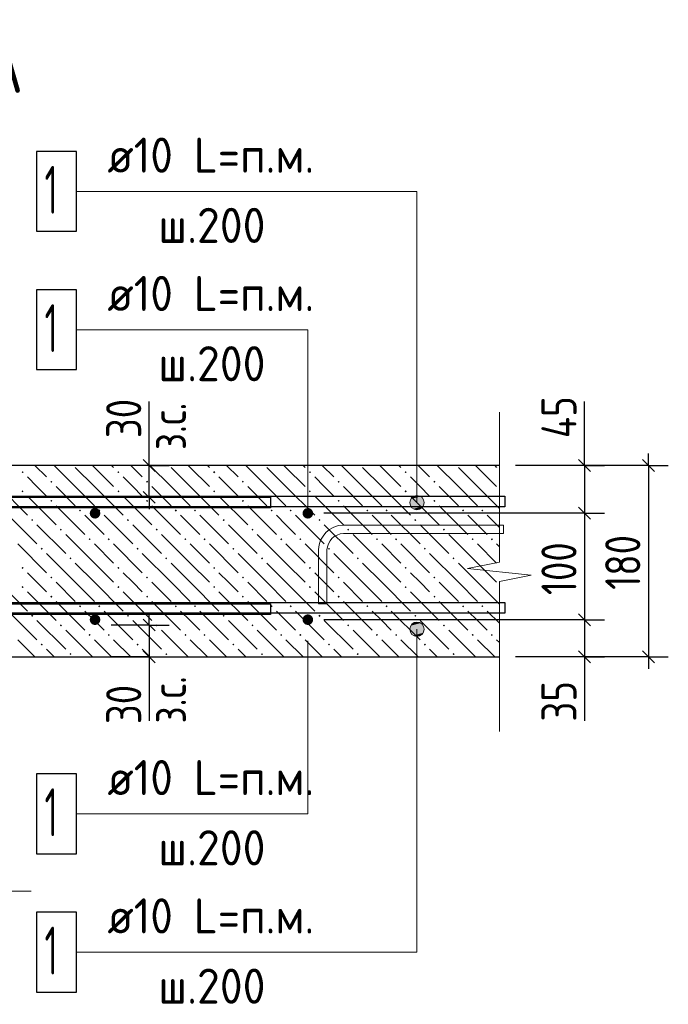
# Model space of a CAD drawing. Header units: millimetres. Extents: x 40580 to 1168286, y -220995 to 81020.
# Tile 305 of 419: x 776746 to 780810, y -121492 to -115322. Entities that reach past the tile are written whole.
import ezdxf

# ---------------------------------------------------------------- set-up
doc = ezdxf.new("R2010")
doc.units = ezdxf.units.MM
for name, color, linetype, lineweight in [('Standard', 7, 'Continuous', 25), ('ЖБ Перекрытие верхний уровень', 7, 'Continuous', 35), ('Позиционная метка линия выноска', 7, 'Continuous', 13), ('Примечания', 7, 'Continuous', 13), ('Фиксатор', 7, 'Continuous', 25), ('Фоновоя арматура Х1', 52, 'Continuous', 25)]:
    doc.layers.add(name, color=color, linetype=linetype, lineweight=lineweight)
doc.layers.add('Размерная выноска', color=7, linetype='Continuous')
doc.styles.add('GOST 2.304-81', font='txt')
doc.styles.add('ISOCPEUR', font='isocpeur.ttf')

msp = doc.modelspace()

# ---------------------------------------------------------------- hatches: boundary and pattern name
at = {"layer": 'ЖБ Перекрытие верхний уровень', "linetype": 'Continuous', "lineweight": -3, "transparency": 33554687}
for points in [[(776758.1, -118157.5), (776764.6, -118151), (776771.1, -118157.5), (776764.6, -118164)], [(777358.1, -118157.5), (777364.6, -118151), (777371.1, -118157.5), (777364.6, -118164)], [(777958.1, -118157.5), (777964.6, -118151), (777971.1, -118157.5), (777964.6, -118164)], [(778558.1, -118157.5), (778564.6, -118151), (778571.1, -118157.5), (778564.6, -118164)], [(779158.1, -118157.5), (779164.6, -118151), (779171.1, -118157.5), (779164.6, -118164)], [(776938.1, -118217.5), (776944.6, -118211), (776951.1, -118217.5), (776944.6, -118224)], [(777538.1, -118217.5), (777544.6, -118211), (777551.1, -118217.5), (777544.6, -118224)], [(778138.1, -118217.5), (778144.6, -118211), (778151.1, -118217.5), (778144.6, -118224)], [(778738.1, -118217.5), (778744.6, -118211), (778751.1, -118217.5), (778744.6, -118224)], [(779338.1, -118217.5), (779344.6, -118211), (779351.1, -118217.5), (779344.6, -118224)], [(776758.1, -118277.5), (776764.6, -118271), (776771.1, -118277.5), (776764.6, -118284)], [(777358.1, -118277.5), (777364.6, -118271), (777371.1, -118277.5), (777364.6, -118284)], [(777958.1, -118277.5), (777964.6, -118271), (777971.1, -118277.5), (777964.6, -118284)], [(778558.1, -118277.5), (778564.6, -118271), (778571.1, -118277.5), (778564.6, -118284)], [(779158.1, -118277.5), (779164.6, -118271), (779171.1, -118277.5), (779164.6, -118284)], [(776938.1, -118337.5), (776944.6, -118331), (776951.1, -118337.5), (776944.6, -118344)], [(777538.1, -118337.5), (777544.6, -118331), (777551.1, -118337.5), (777544.6, -118344)], [(778138.1, -118337.5), (778144.6, -118331), (778151.1, -118337.5), (778144.6, -118344)], [(778738.1, -118337.5), (778744.6, -118331), (778751.1, -118337.5), (778744.6, -118344)], [(779338.1, -118337.5), (779344.6, -118331), (779351.1, -118337.5), (779344.6, -118344)], [(777118, -118397.5), (777124.6, -118391), (777131.1, -118397.5), (777124.6, -118404)], [(777238.1, -118397.5), (777244.6, -118391), (777251.1, -118397.5), (777244.6, -118404)], [(777718, -118397.5), (777724.6, -118391), (777731.1, -118397.5), (777724.6, -118404)], [(777838.1, -118397.5), (777844.6, -118391), (777851.1, -118397.5), (777844.6, -118404)], [(778318, -118397.5), (778324.6, -118391), (778331.1, -118397.5), (778324.6, -118404)], [(778438.1, -118397.5), (778444.6, -118391), (778451.1, -118397.5), (778444.6, -118404)], [(778918, -118397.5), (778924.6, -118391), (778931.1, -118397.5), (778924.6, -118404)], [(779038.1, -118397.5), (779044.6, -118391), (779051.1, -118397.5), (779044.6, -118404)], [(779518, -118397.5), (779524.6, -118391), (779531.1, -118397.5), (779524.6, -118404)], [(779638.1, -118397.5), (779644.6, -118391), (779651.1, -118397.5), (779644.6, -118404)], [(776818, -118457.5), (776824.6, -118451), (776831.1, -118457.5), (776824.6, -118464)], [(776998, -118517.5), (777004.6, -118511), (777011.1, -118517.5), (777004.6, -118524)], [(777418, -118457.5), (777424.6, -118451), (777431.1, -118457.5), (777424.6, -118464)], [(777598, -118517.5), (777604.6, -118511), (777611.1, -118517.5), (777604.6, -118524)], [(778018, -118457.5), (778024.6, -118451), (778031.1, -118457.5), (778024.6, -118464)], [(778198, -118517.5), (778204.6, -118511), (778211.1, -118517.5), (778204.6, -118524)], [(778618, -118457.5), (778624.6, -118451), (778631.1, -118457.5), (778624.6, -118464)], [(778798, -118517.5), (778804.6, -118511), (778811.1, -118517.5), (778804.6, -118524)], [(779218, -118457.5), (779224.6, -118451), (779231.1, -118457.5), (779224.6, -118464)], [(779398, -118517.5), (779404.6, -118511), (779411.1, -118517.5), (779404.6, -118524)], [(777178.1, -118577.5), (777184.5, -118571), (777191.1, -118577.5), (777184.5, -118584)], [(777298, -118577.5), (777304.6, -118571), (777311.1, -118577.5), (777304.6, -118584)], [(777778.1, -118577.5), (777784.5, -118571), (777791.1, -118577.5), (777784.5, -118584)], [(777898, -118577.5), (777904.6, -118571), (777911.1, -118577.5), (777904.6, -118584)], [(778378.1, -118577.5), (778384.5, -118571), (778391.1, -118577.5), (778384.5, -118584)], [(778498, -118577.5), (778504.6, -118571), (778511.1, -118577.5), (778504.6, -118584)], [(778978.1, -118577.5), (778984.6, -118571), (778991.1, -118577.5), (778984.6, -118584)], [(779098, -118577.5), (779104.6, -118571), (779111.1, -118577.5), (779104.6, -118584)], [(779578.1, -118577.5), (779584.6, -118571), (779591.1, -118577.5), (779584.6, -118584)], [(779698, -118577.5), (779704.6, -118571), (779711.1, -118577.5), (779704.6, -118584)], [(776878.1, -118637.5), (776884.5, -118631), (776891.1, -118637.5), (776884.5, -118644)], [(777478.1, -118637.5), (777484.5, -118631), (777491.1, -118637.5), (777484.5, -118644)], [(778078.1, -118637.5), (778084.5, -118631), (778091.1, -118637.5), (778084.5, -118644)], [(778678.1, -118637.5), (778684.6, -118631), (778691.1, -118637.5), (778684.6, -118644)], [(779278.1, -118637.5), (779284.6, -118631), (779291.1, -118637.5), (779284.6, -118644)], [(777058.1, -118697.5), (777064.6, -118691), (777071.1, -118697.5), (777064.6, -118704)], [(777658.1, -118697.5), (777664.6, -118691), (777671.1, -118697.5), (777664.6, -118704)], [(778258.1, -118697.5), (778264.6, -118691), (778271.1, -118697.5), (778264.6, -118704)], [(778858.1, -118697.5), (778864.6, -118691), (778871.1, -118697.5), (778864.6, -118704)], [(779458.1, -118697.5), (779464.6, -118691), (779471.1, -118697.5), (779464.6, -118704)], [(776758.1, -118757.5), (776764.6, -118751), (776771.1, -118757.5), (776764.6, -118764)], [(777358.1, -118757.5), (777364.6, -118751), (777371.1, -118757.5), (777364.6, -118764)], [(777958.1, -118757.5), (777964.6, -118751), (777971.1, -118757.5), (777964.6, -118764)], [(778558.1, -118757.5), (778564.6, -118751), (778571.1, -118757.5), (778564.6, -118764)], [(779158.1, -118757.5), (779164.6, -118751), (779171.1, -118757.5), (779164.6, -118764)], [(776938.1, -118817.5), (776944.6, -118811), (776951.1, -118817.5), (776944.6, -118824)], [(777538.1, -118817.5), (777544.6, -118811), (777551.1, -118817.5), (777544.6, -118824)], [(778138.1, -118817.5), (778144.6, -118811), (778151.1, -118817.5), (778144.6, -118824)], [(778738.1, -118817.5), (778744.6, -118811), (778751.1, -118817.5), (778744.6, -118824)], [(779338.1, -118817.5), (779344.6, -118811), (779351.1, -118817.5), (779344.6, -118824)], [(776758.1, -118877.5), (776764.6, -118871), (776771.1, -118877.5), (776764.6, -118884)], [(777358.1, -118877.5), (777364.6, -118871), (777371.1, -118877.5), (777364.6, -118884)], [(777958.1, -118877.5), (777964.6, -118871), (777971.1, -118877.5), (777964.6, -118884)], [(778558.1, -118877.5), (778564.6, -118871), (778571.1, -118877.5), (778564.6, -118884)], [(779158.1, -118877.5), (779164.6, -118871), (779171.1, -118877.5), (779164.6, -118884)], [(776938.1, -118937.5), (776944.6, -118931), (776951.1, -118937.5), (776944.6, -118944)], [(777538.1, -118937.5), (777544.6, -118931), (777551.1, -118937.5), (777544.6, -118944)], [(778138.1, -118937.5), (778144.6, -118931), (778151.1, -118937.5), (778144.6, -118944)], [(778738.1, -118937.5), (778744.6, -118931), (778751.1, -118937.5), (778744.6, -118944)], [(779338.1, -118937.5), (779344.6, -118931), (779351.1, -118937.5), (779344.6, -118944)], [(777118, -118997.5), (777124.6, -118991), (777131.1, -118997.5), (777124.6, -119004)], [(777238.1, -118997.5), (777244.6, -118991), (777251.1, -118997.5), (777244.6, -119004)], [(777718, -118997.5), (777724.6, -118991), (777731.1, -118997.5), (777724.6, -119004)], [(777838.1, -118997.5), (777844.6, -118991), (777851.1, -118997.5), (777844.6, -119004)], [(778318, -118997.5), (778324.6, -118991), (778331.1, -118997.5), (778324.6, -119004)], [(778438.1, -118997.5), (778444.6, -118991), (778451.1, -118997.5), (778444.6, -119004)], [(778918, -118997.5), (778924.6, -118991), (778931.1, -118997.5), (778924.6, -119004)], [(779038.1, -118997.5), (779044.6, -118991), (779051.1, -118997.5), (779044.6, -119004)], [(779518, -118997.5), (779524.6, -118991), (779531.1, -118997.5), (779524.6, -119004)], [(779638.1, -118997.5), (779644.6, -118991), (779651.1, -118997.5), (779644.6, -119004)], [(776818, -119057.5), (776824.6, -119051), (776831.1, -119057.5), (776824.6, -119064)], [(777418, -119057.5), (777424.6, -119051), (777431.1, -119057.5), (777424.6, -119064)], [(778018, -119057.5), (778024.6, -119051), (778031.1, -119057.5), (778024.6, -119064)], [(778618, -119057.5), (778624.6, -119051), (778631.1, -119057.5), (778624.6, -119064)], [(779218, -119057.5), (779224.6, -119051), (779231.1, -119057.5), (779224.6, -119064)], [(776998, -119117.5), (777004.6, -119111), (777011.1, -119117.5), (777004.6, -119124)], [(777598, -119117.5), (777604.6, -119111), (777611.1, -119117.5), (777604.6, -119124)], [(778198, -119117.5), (778204.6, -119111), (778211.1, -119117.5), (778204.6, -119124)], [(778798, -119117.5), (778804.6, -119111), (778811.1, -119117.5), (778804.6, -119124)], [(779398, -119117.5), (779404.6, -119111), (779411.1, -119117.5), (779404.6, -119124)], [(777178.1, -119177.5), (777184.5, -119171), (777191.1, -119177.5), (777184.5, -119184)], [(777298, -119177.5), (777304.6, -119171), (777311.1, -119177.5), (777304.6, -119184)], [(777778.1, -119177.5), (777784.5, -119171), (777791.1, -119177.5), (777784.5, -119184)], [(777898, -119177.5), (777904.6, -119171), (777911.1, -119177.5), (777904.6, -119184)], [(778378.1, -119177.5), (778384.5, -119171), (778391.1, -119177.5), (778384.5, -119184)], [(778498, -119177.5), (778504.6, -119171), (778511.1, -119177.5), (778504.6, -119184)], [(778978.1, -119177.5), (778984.6, -119171), (778991.1, -119177.5), (778984.6, -119184)], [(779098, -119177.5), (779104.6, -119171), (779111.1, -119177.5), (779104.6, -119184)], [(779578.1, -119177.5), (779584.6, -119171), (779591.1, -119177.5), (779584.6, -119184)], [(779698, -119177.5), (779704.6, -119171), (779711.1, -119177.5), (779704.6, -119184)], [(776878.1, -119237.5), (776884.5, -119231), (776891.1, -119237.5), (776884.5, -119244)], [(777478.1, -119237.5), (777484.5, -119231), (777491.1, -119237.5), (777484.5, -119244)], [(778078.1, -119237.5), (778084.5, -119231), (778091.1, -119237.5), (778084.5, -119244)], [(778678.1, -119237.5), (778684.6, -119231), (778691.1, -119237.5), (778684.6, -119244)], [(779278.1, -119237.5), (779284.6, -119231), (779291.1, -119237.5), (779284.6, -119244)], [(777058.1, -119297.5), (777064.6, -119291), (777071.1, -119297.5), (777064.6, -119304)], [(777658.1, -119297.5), (777664.6, -119291), (777671.1, -119297.5), (777664.6, -119304)], [(778258.1, -119297.5), (778264.6, -119291), (778271.1, -119297.5), (778264.6, -119304)], [(778858.1, -119297.5), (778864.6, -119291), (778871.1, -119297.5), (778864.6, -119304)], [(779458.1, -119297.5), (779464.6, -119291), (779471.1, -119297.5), (779464.6, -119304)]]:
    msp.add_hatch(color=7, dxfattribs=at).paths.add_polyline_path(points, flags=16)
at = {"layer": 'Позиционная метка линия выноска', "linetype": 'Continuous', "lineweight": 13, "transparency": 33554687}
for points in [[(779274, -118325.9), (779196.6, -118325.9), (779190.3, -118348.4)], [(779274, -118325.9), (779190.3, -118348.4), (779280.3, -118348.4)], [(779257.8, -118309.7), (779212.8, -118309.7), (779196.6, -118325.9)], [(779257.8, -118309.7), (779196.6, -118325.9), (779274, -118325.9)], [(779212.8, -118309.7), (779257.8, -118309.7), (779235.3, -118303.4)], [(779280.3, -118348.4), (779190.3, -118348.4), (779196.6, -118370.9)], [(779280.3, -118348.4), (779196.6, -118370.9), (779274, -118370.9)], [(779274, -118370.9), (779196.6, -118370.9), (779212.8, -118387.1)], [(779274, -118370.9), (779212.8, -118387.1), (779257.8, -118387.1)], [(779257.8, -118387.1), (779212.8, -118387.1), (779235.3, -118393.4)], [(779190.3, -119141.8), (779280.3, -119141.8), (779274, -119119.3)], [(779190.3, -119141.8), (779274, -119119.3), (779196.6, -119119.3)], [(779196.6, -119119.3), (779274, -119119.3), (779257.8, -119103.1)], [(779196.6, -119119.3), (779257.8, -119103.1), (779212.8, -119103.1)], [(779212.8, -119103.1), (779257.8, -119103.1), (779235.3, -119096.8)], [(779196.6, -119164.3), (779280.3, -119141.8), (779190.3, -119141.8)], [(779196.6, -119164.3), (779274, -119164.3), (779280.3, -119141.8)], [(779212.8, -119180.5), (779274, -119164.3), (779196.6, -119164.3)], [(779212.8, -119180.5), (779257.8, -119180.5), (779274, -119164.3)], [(779257.8, -119180.5), (779212.8, -119180.5), (779235.3, -119186.8)]]:
    msp.add_hatch(color=7, dxfattribs=at).paths.add_polyline_path(points)
at = {"layer": 'Фоновоя арматура Х1', "linetype": 'Continuous', "lineweight": -3, "transparency": 33554687}
for points in [[(777251.6, -118415.1), (777249.1, -118402.4), (777241.9, -118391.5), (777231.1, -118384.3), (777218.3, -118381.8), (777205.5, -118384.3), (777194.7, -118391.5), (777187.5, -118402.4), (777185, -118415.1), (777187.5, -118427.9), (777194.7, -118438.7), (777205.5, -118445.9), (777218.3, -118448.4), (777231.1, -118445.9), (777241.9, -118438.7), (777249.1, -118427.9)], [(778585, -118415.1), (778582.4, -118402.4), (778575.2, -118391.5), (778564.4, -118384.3), (778551.6, -118381.8), (778538.9, -118384.3), (778528.1, -118391.5), (778520.8, -118402.4), (778518.3, -118415.1), (778520.8, -118427.9), (778528.1, -118438.7), (778538.9, -118445.9), (778551.6, -118448.4), (778564.4, -118445.9), (778575.2, -118438.7), (778582.4, -118427.9)], [(777251.6, -119081.8), (777249.1, -119069), (777241.9, -119058.2), (777231.1, -119051), (777218.3, -119048.4), (777205.5, -119051), (777194.7, -119058.2), (777187.5, -119069), (777185, -119081.8), (777187.5, -119094.5), (777194.7, -119105.3), (777205.5, -119112.6), (777218.3, -119115.1), (777231.1, -119112.6), (777241.9, -119105.3), (777249.1, -119094.5)], [(778585, -119081.8), (778582.4, -119069), (778575.2, -119058.2), (778564.4, -119051), (778551.6, -119048.4), (778538.9, -119051), (778528.1, -119058.2), (778520.8, -119069), (778518.3, -119081.8), (778520.8, -119094.5), (778528.1, -119105.3), (778538.9, -119112.6), (778551.6, -119115.1), (778564.4, -119112.6), (778575.2, -119105.3), (778582.4, -119094.5)]]:
    msp.add_hatch(color=7, dxfattribs=at).paths.add_polyline_path(points)

# ---------------------------------------------------------------- linework, layer by layer
at = {"color": 38, "linetype": 'Continuous', "lineweight": 25, "true_color": 0x5f1e0f, "transparency": 33554687}
for points in [[(775673.9, -118315.1), (778318.3, -118315.1), (778318.3, -118381.8)], [(778318.3, -118381.8), (775678.6, -118381.8)], [(775678.6, -118981.8), (778318.3, -118981.8), (778318.3, -119048.4), (775673.9, -119048.4)]]:
    msp.add_lwpolyline(points, dxfattribs=at)
at = {"layer": 'Standard', "color": 7, "linetype": 'Continuous', "lineweight": 25, "transparency": 33554687}
for p, q in [((777595.6, -118152.6), (777520.6, -118077.6)), ((780247.5, -118077.6), (780322.5, -118152.6)), ((780647.5, -118077.6), (780722.5, -118152.6)), ((777595.6, -118352.6), (777520.6, -118277.6)), ((780247.5, -118377.6), (780322.5, -118452.6)), ((780247.5, -119044.3), (780322.5, -119119.3)), ((777520.6, -119077.6), (777595.6, -119152.6)), ((777520.6, -119277.6), (777595.6, -119352.6)), ((780247.5, -119277.6), (780322.5, -119352.6)), ((780647.5, -119277.6), (780722.5, -119352.6))]:
    msp.add_line(p, q, dxfattribs=at)
at = {"layer": 'Standard', "color": 7, "linetype": 'Continuous', "lineweight": -3, "transparency": 33554687}
for p, q in [((777558.1, -118115.1), (777558.1, -118040.1)), ((780285, -118115.1), (780285, -118040.1)), ((780685, -118115.1), (780685, -118040.1)), ((777558.1, -118315.1), (777558.1, -118115.1)), ((780285, -118115.1), (780285, -118415.1)), ((777558.1, -118315.1), (777558.1, -118390.1)), ((780285, -118415.1), (780285, -119081.8)), ((777558.1, -119115.1), (777558.1, -119040.1)), ((777558.1, -119115.1), (777558.1, -119315.1)), ((780285, -119081.8), (780285, -119315.1)), ((777558.1, -119315.1), (777558.1, -119390.1)), ((780285, -119315.1), (780285, -119390.1)), ((780685, -119315.1), (780685, -119390.1))]:
    msp.add_line(p, q, dxfattribs=at)
at = {"layer": 'Standard', "color": 251, "linetype": 'Continuous', "lineweight": -3, "true_color": 0x656565, "transparency": 33554687}
for p, q in [((777558.1, -118115.1), (777321.5, -118115.1)), ((777558.1, -118115.1), (777433.1, -118115.1)), ((777558.1, -118115.1), (777683.1, -118115.1)), ((780685, -118115.1), (779851.6, -118115.1)), ((780285, -118115.1), (780160, -118115.1)), ((780285, -118115.1), (780410, -118115.1)), ((780685, -118115.1), (780560, -118115.1)), ((780685, -118115.1), (780810, -118115.1)), ((777558.1, -118315.1), (777320, -118315.1)), ((777558.1, -118315.1), (777433.1, -118315.1)), ((777558.1, -118315.1), (777683.1, -118315.1)), ((780285, -118415.1), (780160, -118415.1)), ((780285, -118415.1), (780410, -118415.1)), ((777558.1, -119115.1), (777320, -119115.1)), ((777558.1, -119115.1), (777433.1, -119115.1)), ((777558.1, -119115.1), (777683.1, -119115.1)), ((780285, -119081.8), (780160, -119081.8)), ((780285, -119081.8), (780410, -119081.8)), ((777558.1, -119315.1), (777321.5, -119315.1)), ((777558.1, -119315.1), (777433.1, -119315.1)), ((777558.1, -119315.1), (777683.1, -119315.1)), ((780685, -119315.1), (779851.6, -119315.1)), ((780285, -119315.1), (780160, -119315.1)), ((780285, -119315.1), (780410, -119315.1)), ((780685, -119315.1), (780560, -119315.1)), ((780685, -119315.1), (780810, -119315.1))]:
    msp.add_line(p, q, dxfattribs=at)
for points in [[(780285, -118115.1), (780268, -118115.1), (780268, -118115.1), (780268, -118115.1), (780268, -118115.1), (779851.6, -118115.1)], [(780285, -118415.1), (780268, -118415.1), (780268, -118415.1), (780268, -118415.1), (780268, -118415.1), (778651.6, -118415.1)], [(780285, -119081.8), (780268, -119081.8), (780268, -119081.8), (778651.6, -119081.8)], [(780285, -119315.1), (780268, -119315.1), (780268, -119315.1), (779851.6, -119315.1)]]:
    msp.add_lwpolyline(points, dxfattribs=at)
at = {"layer": 'Standard', "color": 7, "linetype": 'Continuous', "lineweight": -3, "transparency": 33554687}
msp.add_lwpolyline([(780685, -118115.1), (780685, -118733.6), (780685, -118733.6), (780685, -119315.1)], dxfattribs=at)
at = {"layer": 'ЖБ Перекрытие верхний уровень', "color": 7, "linetype": 'Continuous', "lineweight": 25, "transparency": 33554687}
for p, q in [((779751.6, -118115.1), (775285, -118115.1)), ((776485, -119315.1), (779751.6, -119315.1))]:
    msp.add_line(p, q, dxfattribs=at)
at = {"layer": 'ЖБ Перекрытие верхний уровень', "color": 9, "linetype": 'Continuous', "lineweight": -3, "true_color": 0xc7c7c7, "transparency": 33554687}
for p, q in [((776842.1, -118115.1), (776914.6, -118187.5)), ((777094.6, -118247.5), (776962.1, -118115.1)), ((777094.6, -118127.5), (777214.6, -118247.5)), ((777214.6, -118127.5), (777202.1, -118115.1)), ((777214.6, -118127.5), (777334.6, -118247.5)), ((777322.1, -118115.1), (777334.6, -118127.5)), ((777442.1, -118115.1), (777514.6, -118187.5)), ((777694.6, -118247.5), (777562.1, -118115.1)), ((777694.6, -118127.5), (777814.6, -118247.5)), ((777814.6, -118127.5), (777802.1, -118115.1)), ((777814.6, -118127.5), (777934.6, -118247.5)), ((777922.1, -118115.1), (777934.6, -118127.5)), ((778042.1, -118115.1), (778114.6, -118187.5)), ((778294.6, -118247.5), (778162.1, -118115.1)), ((778294.6, -118127.5), (778414.6, -118247.5)), ((778414.6, -118127.5), (778402.1, -118115.1)), ((778414.6, -118127.5), (778534.6, -118247.5)), ((778522.1, -118115.1), (778534.6, -118127.5)), ((778642.1, -118115.1), (778714.6, -118187.5)), ((778894.6, -118247.5), (778762.1, -118115.1)), ((778894.6, -118127.5), (779014.6, -118247.5)), ((779014.6, -118127.5), (779002.1, -118115.1)), ((779014.6, -118127.5), (779134.6, -118247.5)), ((779122.1, -118115.1), (779134.6, -118127.5)), ((779242.1, -118115.1), (779314.6, -118187.5)), ((779494.6, -118247.5), (779362.1, -118115.1)), ((779494.6, -118127.5), (779614.6, -118247.5)), ((779614.6, -118127.5), (779602.1, -118115.1)), ((779614.6, -118127.5), (779734.6, -118247.5)), ((779722.1, -118115.1), (779734.6, -118127.5)), ((776854.6, -118247.5), (776794.6, -118187.5)), ((777454.6, -118247.5), (777394.6, -118187.5)), ((778054.6, -118247.5), (777994.6, -118187.5)), ((778654.6, -118247.5), (778594.6, -118187.5)), ((779254.6, -118247.5), (779194.6, -118187.5)), ((776614.6, -118247.5), (776794.6, -118427.5)), ((776914.6, -118307.5), (776854.6, -118247.5)), ((776974.6, -118247.5), (777094.6, -118367.5)), ((777094.6, -118247.5), (777214.6, -118367.5)), ((777214.6, -118247.5), (777394.6, -118427.5)), ((777514.6, -118307.5), (777454.6, -118247.5)), ((777574.6, -118247.5), (777694.6, -118367.5)), ((777694.6, -118247.5), (777814.6, -118367.5)), ((777814.6, -118247.5), (777994.6, -118427.5)), ((778114.6, -118307.5), (778054.6, -118247.5)), ((778174.6, -118247.5), (778294.6, -118367.5)), ((778294.6, -118247.5), (778414.6, -118367.5)), ((778414.6, -118247.5), (778594.6, -118427.5)), ((778714.6, -118307.5), (778654.6, -118247.5)), ((778774.5, -118247.5), (778894.6, -118367.5)), ((778894.6, -118247.5), (779014.6, -118367.5)), ((779014.6, -118247.5), (779194.6, -118427.5)), ((779314.6, -118307.5), (779254.6, -118247.5)), ((779374.5, -118247.5), (779494.6, -118367.5)), ((779494.6, -118247.5), (779614.6, -118367.5)), ((779614.6, -118247.5), (779751.6, -118384.6)), ((776794.6, -118307.5), (776974.6, -118487.5)), ((777394.6, -118307.5), (777574.6, -118487.5)), ((777994.6, -118307.5), (778174.6, -118487.5)), ((778594.6, -118307.5), (778774.5, -118487.5)), ((779194.6, -118307.5), (779374.5, -118487.5)), ((776974.6, -118367.5), (777154.6, -118547.5)), ((777574.6, -118367.5), (777754.6, -118547.5)), ((778174.6, -118367.5), (778354.6, -118547.5)), ((778774.5, -118367.5), (778954.6, -118547.5)), ((779374.5, -118367.5), (779554.6, -118547.5)), ((776674.6, -118427.5), (776854.6, -118607.5)), ((777214.6, -118487.5), (777154.6, -118427.5)), ((777274.6, -118427.5), (777454.6, -118607.5)), ((777814.6, -118487.5), (777754.6, -118427.5)), ((777874.6, -118427.5), (778054.6, -118607.5)), ((778414.6, -118487.5), (778354.6, -118427.5)), ((778474.5, -118427.5), (778654.6, -118607.5)), ((779014.6, -118487.5), (778954.6, -118427.5)), ((779074.5, -118427.5), (779254.6, -118607.5)), ((779614.6, -118487.5), (779554.6, -118427.5)), ((779674.5, -118427.5), (779751.6, -118504.6)), ((776854.6, -118487.5), (777034.6, -118667.5)), ((777274.6, -118547.5), (777214.6, -118487.5)), ((777454.6, -118487.5), (777634.6, -118667.5)), ((777874.6, -118547.5), (777814.6, -118487.5)), ((778054.6, -118487.5), (778234.6, -118667.5)), ((778474.5, -118547.5), (778414.6, -118487.5)), ((778654.6, -118487.5), (778834.6, -118667.5)), ((779074.5, -118547.5), (779014.6, -118487.5)), ((779254.6, -118487.5), (779434.6, -118667.5)), ((779674.5, -118547.5), (779614.6, -118487.5)), ((777214.6, -118727.5), (777034.6, -118547.5)), ((777814.6, -118727.5), (777634.6, -118547.5)), ((778414.6, -118727.5), (778234.6, -118547.5)), ((779014.6, -118727.5), (778834.6, -118547.5)), ((779614.6, -118727.5), (779434.6, -118547.5)), ((776734.6, -118607.5), (776914.6, -118787.5)), ((777214.6, -118607.5), (777334.6, -118727.5)), ((777334.6, -118607.5), (777514.6, -118787.5)), ((777814.6, -118607.5), (777934.6, -118727.5)), ((777934.6, -118607.5), (778114.6, -118787.5)), ((778414.6, -118607.5), (778534.6, -118727.5)), ((778534.6, -118607.5), (778714.6, -118787.5)), ((779014.6, -118607.5), (779134.6, -118727.5)), ((779134.6, -118607.5), (779314.6, -118787.5)), ((779614.6, -118607.5), (779734.6, -118727.5)), ((779734.6, -118607.5), (779751.6, -118624.6)), ((777094.6, -118847.5), (776914.6, -118667.5)), ((777694.6, -118847.5), (777514.6, -118667.5)), ((778294.6, -118847.5), (778114.6, -118667.5)), ((778894.6, -118847.5), (778714.6, -118667.5)), ((779494.6, -118847.5), (779314.6, -118667.5)), ((777094.6, -118727.5), (777214.6, -118847.5)), ((777214.6, -118727.5), (777334.6, -118847.5)), ((777694.6, -118727.5), (777814.6, -118847.5)), ((777814.6, -118727.5), (777934.6, -118847.5)), ((778294.6, -118727.5), (778414.6, -118847.5)), ((778414.6, -118727.5), (778534.6, -118847.5)), ((778894.6, -118727.5), (779014.6, -118847.5)), ((779014.6, -118727.5), (779134.6, -118847.5)), ((779494.6, -118727.5), (779614.6, -118847.5)), ((779614.6, -118727.5), (779734.6, -118847.5)), ((776854.6, -118847.5), (776794.6, -118787.5)), ((777454.6, -118847.5), (777394.6, -118787.5)), ((778054.6, -118847.5), (777994.6, -118787.5)), ((778654.6, -118847.5), (778594.6, -118787.5)), ((779254.6, -118847.5), (779194.6, -118787.5)), ((776614.6, -118847.5), (776794.6, -119027.5)), ((776914.6, -118907.5), (776854.6, -118847.5)), ((776974.6, -118847.5), (777094.6, -118967.5)), ((777094.6, -118847.5), (777214.6, -118967.5)), ((777214.6, -118847.5), (777394.6, -119027.5)), ((777514.6, -118907.5), (777454.6, -118847.5)), ((777574.6, -118847.5), (777694.6, -118967.5)), ((777694.6, -118847.5), (777814.6, -118967.5)), ((777814.6, -118847.5), (777994.6, -119027.5)), ((778114.6, -118907.5), (778054.6, -118847.5)), ((778174.6, -118847.5), (778294.6, -118967.5)), ((778294.6, -118847.5), (778414.6, -118967.5)), ((778414.6, -118847.5), (778594.6, -119027.5)), ((778714.6, -118907.5), (778654.6, -118847.5)), ((778774.5, -118847.5), (778894.6, -118967.5)), ((778894.6, -118847.5), (779014.6, -118967.5)), ((779014.6, -118847.5), (779194.6, -119027.5)), ((779314.6, -118907.5), (779254.6, -118847.5)), ((779374.5, -118847.5), (779494.6, -118967.5)), ((779494.6, -118847.5), (779614.6, -118967.5)), ((779614.6, -118847.5), (779751.6, -118984.6)), ((776794.6, -118907.5), (776974.6, -119087.5)), ((777394.6, -118907.5), (777574.6, -119087.5)), ((777994.6, -118907.5), (778174.6, -119087.5)), ((778594.6, -118907.5), (778774.5, -119087.5)), ((779194.6, -118907.5), (779374.5, -119087.5)), ((776974.6, -118967.5), (777154.6, -119147.5)), ((777574.6, -118967.5), (777754.6, -119147.5)), ((778174.6, -118967.5), (778354.6, -119147.5)), ((778774.5, -118967.5), (778954.6, -119147.5)), ((779374.5, -118967.5), (779554.6, -119147.5)), ((776674.6, -119027.5), (776854.6, -119207.5)), ((777214.6, -119087.5), (777154.6, -119027.5)), ((777274.6, -119027.5), (777454.6, -119207.5)), ((777814.6, -119087.5), (777754.6, -119027.5)), ((777874.6, -119027.5), (778054.6, -119207.5)), ((778414.6, -119087.5), (778354.6, -119027.5)), ((778474.5, -119027.5), (778654.6, -119207.5)), ((779014.6, -119087.5), (778954.6, -119027.5)), ((779074.5, -119027.5), (779254.6, -119207.5)), ((779614.6, -119087.5), (779554.6, -119027.5)), ((779674.5, -119027.5), (779751.6, -119104.6)), ((776854.6, -119087.5), (777034.6, -119267.5)), ((777274.6, -119147.5), (777214.6, -119087.5)), ((777454.6, -119087.5), (777634.6, -119267.5)), ((777874.6, -119147.5), (777814.6, -119087.5)), ((778054.6, -119087.5), (778234.6, -119267.5)), ((778474.5, -119147.5), (778414.6, -119087.5)), ((778654.6, -119087.5), (778834.6, -119267.5)), ((779074.5, -119147.5), (779014.6, -119087.5)), ((779254.6, -119087.5), (779434.6, -119267.5)), ((779674.5, -119147.5), (779614.6, -119087.5)), ((777202.1, -119315.1), (777034.6, -119147.5)), ((777802.1, -119315.1), (777634.6, -119147.5)), ((778402.1, -119315.1), (778234.6, -119147.5)), ((779002.1, -119315.1), (778834.6, -119147.5)), ((779602.1, -119315.1), (779434.6, -119147.5)), ((776734.6, -119207.5), (776842.1, -119315.1)), ((777214.6, -119207.5), (777322.1, -119315.1)), ((777334.6, -119207.5), (777442.1, -119315.1)), ((777814.6, -119207.5), (777922.1, -119315.1)), ((777934.6, -119207.5), (778042.1, -119315.1)), ((778414.6, -119207.5), (778522.1, -119315.1)), ((778534.6, -119207.5), (778642.1, -119315.1)), ((779014.6, -119207.5), (779122.1, -119315.1)), ((779134.6, -119207.5), (779242.1, -119315.1)), ((779614.6, -119207.5), (779722.1, -119315.1)), ((779734.6, -119207.5), (779751.6, -119224.6)), ((776962.1, -119315.1), (776914.6, -119267.5)), ((777562.1, -119315.1), (777514.6, -119267.5)), ((778162.1, -119315.1), (778114.6, -119267.5)), ((778762.1, -119315.1), (778714.6, -119267.5)), ((779362.1, -119315.1), (779314.6, -119267.5))]:
    msp.add_line(p, q, dxfattribs=at)
at = {"layer": 'Позиционная метка линия выноска', "color": 7, "linetype": 'Continuous', "lineweight": 13, "transparency": 33554687}
for p, q in [((779235.3, -118303.4), (779235.3, -118303.4)), ((779190.3, -118348.4), (779190.3, -118348.4)), ((779280.3, -118348.4), (779280.3, -118348.4)), ((779235.3, -118393.4), (779235.3, -118393.4)), ((779235.3, -119096.8), (779235.3, -119096.8)), ((779190.3, -119141.8), (779190.3, -119141.8)), ((779235.3, -119186.8), (779235.3, -119186.8)), ((779280.3, -119141.8), (779280.3, -119141.8))]:
    msp.add_line(p, q, dxfattribs=at)
for points in [[(777101.9, -116398.4), (779235.3, -116398.4), (779235.3, -118348.4)], [(778551.6, -118415.1), (778551.6, -117265.1), (777101.9, -117265.1)], [(777101.9, -121165.1), (779235.3, -121165.1), (779235.3, -119141.8)], [(778551.6, -119215.1), (778551.6, -120298.4), (777101.9, -120298.4)]]:
    msp.add_lwpolyline(points, dxfattribs=at)
for centre in [(779235.3, -118348.4), (779235.3, -119141.8)]:
    msp.add_circle(centre, 45, dxfattribs=at)
at = {"layer": 'Примечания', "color": 7, "linetype": 'Continuous', "lineweight": 13, "transparency": 33554687}
for p, q in [((779751.6, -117781.8), (779751.6, -118721.8)), ((779751.6, -118721.8), (779551.6, -118761.8)), ((779551.6, -118761.8), (779951.6, -118801.8)), ((779951.6, -118801.8), (779751.6, -118841.8)), ((779751.6, -118841.8), (779751.6, -119781.8)), ((779751.6, -119781.8), (779751.6, -119781.8)), ((776818.3, -120781.8), (775941, -120781.8))]:
    msp.add_line(p, q, dxfattribs=at)
at = {"layer": 'Размерная выноска', "color": 7, "linetype": 'Continuous', "lineweight": -3, "transparency": 33554687}
for p, q in [((777558.1, -118115.1), (777558.1, -117715.1)), ((780285, -118115.1), (780285, -117715.1)), ((777558.1, -119315.1), (777558.1, -119715.1)), ((780285, -119315.1), (780285, -119715.1))]:
    msp.add_line(p, q, dxfattribs=at)
at = {"layer": 'Фиксатор', "color": 251, "linetype": 'Continuous', "lineweight": 13, "true_color": 0x494949, "transparency": 33554687}
msp.add_lwpolyline([(778618.3, -118982), (778618.3, -118641), (778622.2, -118613.2), (778631.7, -118584.2), (778646.7, -118557.5), (778665.1, -118535.5), (778687.1, -118517.1), (778713.8, -118502.1), (778742.8, -118492.5), (778770.6, -118488.7), (779778.3, -118488.7), (779778.3, -118542), (778774.3, -118542), (778754.9, -118544.7), (778735.4, -118551.2), (778717.5, -118561.2), (778702.9, -118573.3), (778690.8, -118587.9), (778680.8, -118605.8), (778674.3, -118625.3), (778671.6, -118644.7), (778671.6, -118982), (778618.3, -118982)], dxfattribs=at)
at = {"layer": 'Фоновоя арматура Х1', "color": 7, "linetype": 'Continuous', "lineweight": 25, "transparency": 33554687}
for points in [[(776851.9, -116648.4), (777101.9, -116648.4), (777101.9, -116148.4), (776851.9, -116148.4), (776851.9, -116648.4)], [(776851.9, -116648.4), (777101.9, -116648.4), (777101.9, -116148.4), (776851.9, -116148.4), (776851.9, -116648.4)], [(776851.9, -117515.1), (777101.9, -117515.1), (777101.9, -117015.1), (776851.9, -117015.1), (776851.9, -117515.1)], [(776851.9, -117515.1), (777101.9, -117515.1), (777101.9, -117015.1), (776851.9, -117015.1), (776851.9, -117515.1)], [(776851.9, -120548.4), (777101.9, -120548.4), (777101.9, -120048.4), (776851.9, -120048.4), (776851.9, -120548.4)], [(776851.9, -120548.4), (777101.9, -120548.4), (777101.9, -120048.4), (776851.9, -120048.4), (776851.9, -120548.4)], [(776851.9, -121415.1), (777101.9, -121415.1), (777101.9, -120915.1), (776851.9, -120915.1), (776851.9, -121415.1)], [(776851.9, -121415.1), (777101.9, -121415.1), (777101.9, -120915.1), (776851.9, -120915.1), (776851.9, -121415.1)]]:
    msp.add_lwpolyline(points, dxfattribs=at)
at = {"layer": 'Фоновоя арматура Х1', "color": 251, "linetype": 'Continuous', "lineweight": -3, "true_color": 0x656565, "transparency": 33554687}
for points in [[(775451.6, -118308.4), (779785, -118308.4), (779785, -118375.1), (775451.6, -118375.1), (775451.6, -118308.4)], [(775451.6, -118308.4), (779785, -118308.4), (779785, -118375.1), (775451.6, -118375.1), (775451.6, -118308.4)], [(779785, -119041.8), (775451.6, -119041.8), (775451.6, -118975.1), (779785, -118975.1), (779785, -119041.8)], [(779785, -119041.8), (775451.6, -119041.8), (775451.6, -118975.1), (779785, -118975.1), (779785, -119041.8)]]:
    msp.add_lwpolyline(points, dxfattribs=at)

# ---------------------------------------------------------------- texts
at = {"layer": 'Standard', "color": 7, "linetype": 'Continuous', "lineweight": -3, "transparency": 33554687, "insert": (776068.3, -115781.8), "char_height": 350, "width": 871.088, "attachment_point": 7, "style": 'GOST 2.304-81'}
msp.add_mtext('А-А', dxfattribs=at)
at = {"layer": 'Standard', "color": 7, "linetype": 'Continuous', "lineweight": 25, "transparency": 33554687, "char_height": 220, "attachment_point": 7, "rotation": 90, "style": 'GOST 2.304-81'}
for s, insert, width in [('з.с.', (777788.2, -118018.8), 446.072), ('30', (777508.1, -117944.3), 375.735), ('45', (780234.9, -117944.3), 375.735), ('100', (780234.9, -118928.3), 485.085), ('180', (780634.9, -118895), 485.092), ('з.с.', (777788.2, -119731.9), 446.066), ('30', (777508.1, -119736.2), 375.735), ('35', (780235, -119720.4), 360.165)]:
    msp.add_mtext(s, dxfattribs=dict(at, insert=insert, width=width))
at = {"layer": 'Фоновоя арматура Х1', "color": 7, "linetype": 'Continuous', "lineweight": 13, "transparency": 33554687, "attachment_point": 7, "style": 'ISOCPEUR'}
for s, insert, char_height, width in [('\\W0.94;ø10 L=п.м. ', (777295.6, -116281.1), 220, 1600.015), ('\\W0.56;1', (776901.9, -116538.4), 300, 233.324), ('\\W0.56;1', (776901.9, -116538.4), 300, 233.324), ('\\W0.95;ш.200 ', (777614.6, -116721.1), 220, 962.814), ('\\W0.94;ø10 L=п.м. ', (777295.6, -117147.8), 220, 1600.015), ('\\W0.56;1', (776901.9, -117405.1), 300, 233.324), ('\\W0.56;1', (776901.9, -117405.1), 300, 233.324), ('\\W0.95;ш.200 ', (777614.6, -117587.8), 220, 962.814), ('\\W0.94;ø10 L=п.м. ', (777295.6, -120181.1), 220, 1600.015), ('\\W0.56;1', (776901.9, -120438.4), 300, 233.324), ('\\W0.56;1', (776901.9, -120438.4), 300, 233.324), ('\\W0.95;ш.200 ', (777614.6, -120621.1), 220, 962.814), ('\\W0.94;ø10 L=п.м. ', (777295.6, -121047.8), 220, 1600.015), ('\\W0.56;1', (776901.9, -121305.1), 300, 233.324), ('\\W0.56;1', (776901.9, -121305.1), 300, 233.324), ('\\W0.95;ш.200 ', (777614.6, -121487.8), 220, 962.814)]:
    msp.add_mtext(s, dxfattribs=dict(at, insert=insert, char_height=char_height, width=width))

doc.saveas('drawing.dxf')
